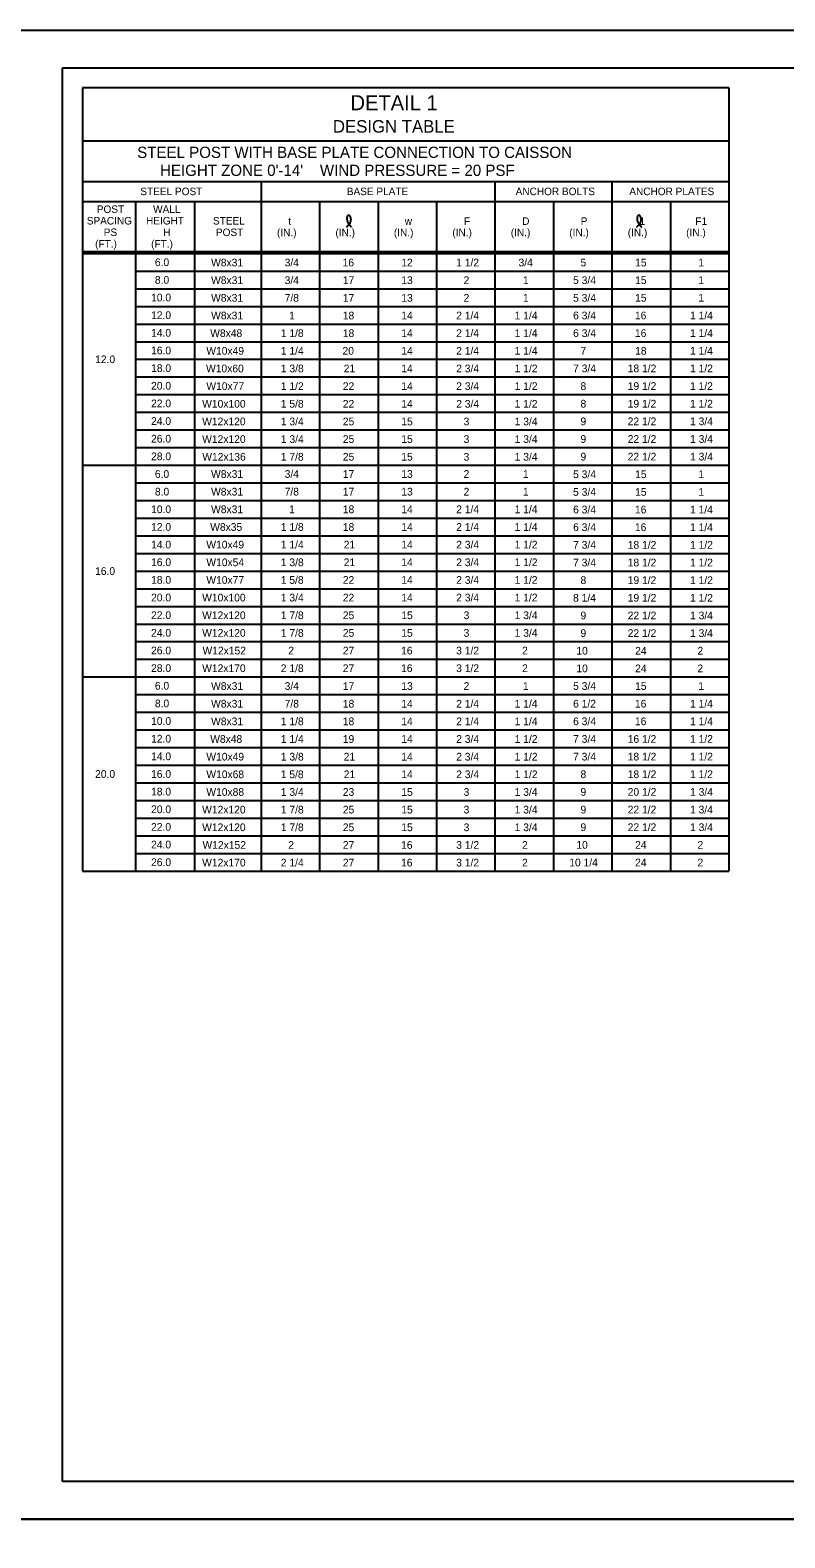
# Model space of a CAD drawing. Extents: x 3475 to 6558, y -3780 to 1166.
# Drawn here: x 4629 to 4931, y -624 to -22 of the extents above; entities that cross this region are included whole.
import ezdxf

# ---------------------------------------------------------------- set-up
doc = ezdxf.new("R2010")
doc.units = 0
for name, color, linetype in [('1', 7, 'Continuous'), ('2', 7, 'Continuous'), ('PLT-BNDY', 7, 'Continuous')]:
    doc.layers.add(name, color=color, linetype=linetype)

msp = doc.modelspace()

# ---------------------------------------------------------------- linework, layer by layer
at = {"layer": '1'}
for p, q in [((4650.33, -45.3), (4650.33, -357.79)), ((4908.34, -45.3), (4650.33, -45.3)), ((4908.34, -45.3), (4908.34, -357.79)), ((4908.34, -66.64), (4650.33, -66.64)), ((4650.33, -82.64), (4908.34, -82.64)), ((4721.67, -82.64), (4721.67, -357.79)), ((4815, -82.64), (4815, -357.79)), ((4861.67, -82.64), (4861.67, -357.79)), ((4650.33, -90.64), (4718.34, -90.64)), ((4650.33, -90.64), (4908.34, -90.64)), ((4671.67, -357.79), (4671.67, -90.64)), ((4695, -90.64), (4695, -357.79)), ((4745, -90.64), (4745, -357.79)), ((4768.34, -90.64), (4768.34, -357.79)), ((4791.67, -90.64), (4791.67, -357.79)), ((4838.34, -90.64), (4838.34, -357.79)), ((4885, -90.64), (4885, -357.79)), ((4650.33, -110.64), (4908.34, -110.64)), ((4650.33, -111.39), (4908.34, -111.39)), ((4671.67, -118.43), (4908.34, -118.43)), ((4671.67, -125.47), (4908.34, -125.47)), ((4671.67, -132.51), (4908.34, -132.51)), ((4671.67, -139.55), (4908.34, -139.55)), ((4671.67, -146.59), (4908.34, -146.59)), ((4671.67, -153.63), (4908.34, -153.63)), ((4671.67, -160.67), (4908.34, -160.67)), ((4671.67, -167.71), (4908.34, -167.71)), ((4671.67, -174.75), (4908.34, -174.75)), ((4671.67, -181.79), (4908.34, -181.79)), ((4671.67, -188.83), (4908.34, -188.83)), ((4650.33, -195.87), (4908.34, -195.87)), ((4650.33, -195.87), (4908.34, -195.87)), ((4671.67, -202.91), (4908.34, -202.91)), ((4671.67, -209.95), (4908.34, -209.95)), ((4671.67, -216.99), (4908.34, -216.99)), ((4671.67, -224.03), (4908.34, -224.03)), ((4671.67, -231.07), (4908.34, -231.07)), ((4671.67, -238.11), (4908.34, -238.11)), ((4671.67, -245.15), (4908.34, -245.15)), ((4671.67, -252.19), (4908.34, -252.19)), ((4671.67, -259.23), (4908.34, -259.23)), ((4671.67, -266.27), (4908.34, -266.27)), ((4671.67, -273.31), (4908.34, -273.31)), ((4650.33, -280.35), (4908.34, -280.35)), ((4671.67, -287.39), (4908.34, -287.39)), ((4671.67, -294.43), (4908.34, -294.43)), ((4671.67, -301.47), (4908.34, -301.47)), ((4671.67, -308.51), (4908.34, -308.51)), ((4671.67, -315.55), (4908.34, -315.55)), ((4671.67, -322.59), (4908.34, -322.59)), ((4671.67, -329.63), (4908.34, -329.63)), ((4671.67, -336.67), (4908.34, -336.67)), ((4671.67, -343.71), (4908.34, -343.71)), ((4671.67, -350.75), (4908.34, -350.75)), ((4650.33, -357.79), (4908.34, -357.79))]:
    msp.add_line(p, q, dxfattribs=at)
for points in [[(4755.73, -100.81), (4755.93, -100.64), (4756.05, -100.51), (4756.26, -100.31), (4756.41, -100.14), (4756.69, -99.94), (4756.89, -99.68), (4757.07, -99.49), (4757.19, -99.26), (4757.3, -99), (4757.37, -98.77), (4757.46, -98.54), (4757.48, -98.35), (4757.52, -98.1), (4757.53, -97.88), (4757.52, -97.63), (4757.47, -97.38), (4757.42, -97.14), (4757.36, -96.91), (4757.27, -96.68), (4757.2, -96.54), (4757.11, -96.44), (4757.01, -96.35), (4756.91, -96.26), (4756.8, -96.2), (4756.72, -96.18), (4756.55, -96.18), (4756.45, -96.2), (4756.31, -96.26), (4756.21, -96.34), (4756.15, -96.42), (4756.09, -96.54), (4756.01, -96.66), (4755.98, -96.8), (4755.94, -96.91), (4755.91, -97.15), (4755.88, -97.32), (4755.91, -97.51), (4755.91, -97.71), (4755.94, -97.98), (4755.97, -98.22), (4756, -98.38), (4756.08, -98.6), (4756.17, -98.83), (4756.27, -99.03), (4756.37, -99.22), (4756.49, -99.45), (4756.68, -99.63), (4756.8, -99.84), (4756.94, -100), (4757.05, -100.18), (4757.19, -100.35), (4757.32, -100.52), (4757.43, -100.63), (4757.54, -100.76), (4757.65, -100.93)], [(4871.53, -100.81), (4871.74, -100.64), (4871.86, -100.51), (4872.07, -100.31), (4872.22, -100.14), (4872.5, -99.94), (4872.7, -99.68), (4872.88, -99.49), (4873, -99.26), (4873.11, -99), (4873.18, -98.77), (4873.27, -98.54), (4873.29, -98.35), (4873.33, -98.1), (4873.34, -97.88), (4873.33, -97.63), (4873.28, -97.38), (4873.23, -97.14), (4873.17, -96.91), (4873.08, -96.68), (4873.01, -96.54), (4872.91, -96.44), (4872.82, -96.35), (4872.72, -96.26), (4872.61, -96.2), (4872.53, -96.18), (4872.36, -96.18), (4872.26, -96.2), (4872.11, -96.26), (4872.02, -96.34), (4871.96, -96.42), (4871.89, -96.54), (4871.82, -96.66), (4871.79, -96.8), (4871.75, -96.91), (4871.71, -97.15), (4871.69, -97.32), (4871.71, -97.51), (4871.71, -97.71), (4871.75, -97.98), (4871.77, -98.22), (4871.81, -98.38), (4871.89, -98.6), (4871.98, -98.83), (4872.08, -99.03), (4872.17, -99.22), (4872.29, -99.45), (4872.49, -99.63), (4872.61, -99.84), (4872.75, -100), (4872.85, -100.18), (4873, -100.35), (4873.13, -100.52), (4873.24, -100.63), (4873.35, -100.76), (4873.46, -100.93)]]:
    msp.add_spline(points, degree=3, dxfattribs=at)
at = {"layer": '2'}
for p, q in [((4642.34, -601.31), (4642.34, -37.31)), ((4642.34, -37.31), (5428.34, -37.31)), ((5428.34, -601.31), (4642.34, -601.31))]:
    msp.add_line(p, q, dxfattribs=at)
at = {"layer": 'PLT-BNDY'}
for points in [[(4602.34, -22.31), (5443.34, -22.31), (5443.34, -616.31), (4602.34, -616.31)], [(4602.34, -616.31), (5443.34, -616.31), (5443.34, -1210.31), (4602.34, -1210.31)]]:
    msp.add_lwpolyline(points, close=True, dxfattribs=at)

# ---------------------------------------------------------------- texts
at = {"layer": '1'}
for s, height, p in [('DETAIL 1', 6, (4757.32, -54.25)), ('DESIGN TABLE', 5.0001, (4750.3, -63.19)), ('STEEL POST WITH BASE PLATE CONNECTION TO CAISSON', 4.5001, (4672.19, -73.3)), ("HEIGHT ZONE 0'-14'    WIND PRESSURE = 20 PSF", 4.5001, (4681.29, -80.47)), ('STEEL POST', 3, (4673.44, -88.14)), ('BASE PLATE', 3, (4755.84, -88.14)), ('ANCHOR BOLTS', 3, (4823.24, -88.14)), ('ANCHOR PLATES', 3, (4868.61, -88.14)), ('POST', 3, (4656.06, -95.24)), ('WALL', 3, (4678.55, -95.24)), ('SPACING', 3, (4652.06, -99.84)), ('PS', 3, (4658.82, -104.44)), ('HEIGHT', 3, (4675.72, -99.84)), ('H', 3, (4682.6, -104.44)), ('STEEL', 3, (4702.44, -99.86)), ('POST', 3, (4703.61, -104.46)), ('(IN.)', 3, (4727.98, -104.5)), ('t', 3, (4732.5, -100)), ('(IN.)', 3, (4751.31, -104.5)), ('(IN.)', 3, (4774.64, -104.5)), ('w', 3, (4778.98, -100)), ('(IN.)', 3, (4797.98, -104.5)), ('F', 3, (4802.59, -100)), ('(IN.)', 3, (4821.31, -104.5)), ('D', 3, (4825.87, -100)), ('(IN.)', 3, (4844.64, -104.5)), ('P', 3, (4849.2, -100)), ('(IN.)', 3, (4867.98, -104.5)), (' 1', 3, (4871.6, -100)), ('(IN.)', 3, (4891.31, -104.5)), ('F1', 3, (4894.94, -100)), ('(FT.)', 3, (4655.39, -109.04)), ('(FT.)', 3, (4677.75, -109.04)), ('6.0', 3.07, (4679.25, -116.44)), ('W8x31', 3.07, (4701.68, -116.55)), ('3/4', 3.07, (4731.05, -116.55)), ('16', 3.07, (4754.18, -116.55)), ('12', 3.07, (4777.6, -116.55)), ('1 1/2', 3.07, (4799.51, -116.55)), ('3/4', 3.07, (4824.39, -116.55)), ('5', 3.07, (4849.13, -116.55)), ('15', 3.07, (4870.93, -116.55)), ('1', 3.07, (4896.15, -116.55)), ('8.0', 3.07, (4679.25, -123.48)), ('W8x31', 3.07, (4701.68, -123.59)), ('3/4', 3.07, (4731.05, -123.59)), ('17', 3.07, (4754.26, -123.59)), ('13', 3.07, (4777.6, -123.59)), ('2', 3.07, (4802.47, -123.59)), ('1', 3.07, (4826.15, -123.59)), ('5 3/4', 3.07, (4846.18, -123.59)), ('15', 3.07, (4870.93, -123.59)), ('1', 3.07, (4896.15, -123.59)), ('10.0', 3.07, (4677.73, -130.52)), ('W8x31', 3.07, (4701.68, -130.64)), ('7/8', 3.07, (4731.04, -130.64)), ('17', 3.07, (4754.26, -130.64)), ('13', 3.07, (4777.6, -130.64)), ('2', 3.07, (4802.47, -130.64)), ('1', 3.07, (4826.15, -130.64)), ('5 3/4', 3.07, (4846.18, -130.63)), ('15', 3.07, (4870.93, -130.63)), ('1', 3.07, (4896.15, -130.63)), ('12.0', 3.07, (4677.73, -137.56)), ('W8x31', 3.07, (4701.68, -137.68)), ('1', 3.07, (4732.82, -137.68)), ('18', 3.07, (4754.26, -137.68)), ('14', 3.07, (4777.6, -137.68)), ('2 1/4', 3.07, (4799.51, -137.68)), ('1 1/4', 3.07, (4822.84, -137.68)), ('6 3/4', 3.07, (4846.18, -137.67)), ('16', 3.07, (4870.85, -137.67)), ('1 1/4', 3.07, (4892.84, -137.67)), ('14.0', 3.07, (4677.73, -144.6)), ('W8x48', 3.07, (4701.33, -144.73)), ('1 1/8', 3.07, (4729.5, -144.73)), ('18', 3.07, (4754.26, -144.73)), ('14', 3.07, (4777.6, -144.73)), ('2 1/4', 3.07, (4799.51, -144.73)), ('1 1/4', 3.07, (4822.84, -144.73)), ('6 3/4', 3.07, (4846.18, -144.71)), ('16', 3.07, (4870.85, -144.71)), ('1 1/4', 3.07, (4892.84, -144.71)), ('16.0', 3.07, (4677.73, -151.64)), ('W10x49', 3.07, (4699.78, -151.77)), ('1 1/4', 3.07, (4729.5, -151.77)), ('20', 3.07, (4754.13, -151.77)), ('14', 3.07, (4777.6, -151.77)), ('2 1/4', 3.07, (4799.51, -151.77)), ('1 1/4', 3.07, (4822.84, -151.77)), ('7', 3.07, (4849.13, -151.75)), ('18', 3.07, (4870.93, -151.75)), ('1 1/4', 3.07, (4892.84, -151.75)), ('12.0', 3.07, (4655.39, -155.16)), ('18.0', 3.07, (4677.73, -158.68)), ('W10x60', 3.07, (4699.66, -158.82)), ('1 3/8', 3.07, (4729.52, -158.82)), ('21', 3.07, (4754.61, -158.82)), ('14', 3.07, (4777.6, -158.82)), ('2 3/4', 3.07, (4799.52, -158.82)), ('1 1/2', 3.07, (4822.84, -158.82)), ('7 3/4', 3.07, (4846.18, -158.79)), ('18 1/2', 3.07, (4867.97, -158.79)), ('1 1/2', 3.07, (4892.84, -158.79)), ('20.0', 3.07, (4677.73, -165.72)), ('W10x77', 3.07, (4699.79, -165.86)), ('1 1/2', 3.07, (4729.5, -165.86)), ('22', 3.07, (4754.26, -165.86)), ('14', 3.07, (4777.6, -165.86)), ('2 3/4', 3.07, (4799.52, -165.86)), ('1 1/2', 3.07, (4822.84, -165.86)), ('8', 3.07, (4849.13, -165.83)), ('19 1/2', 3.07, (4867.97, -165.83)), ('1 1/2', 3.07, (4892.84, -165.83)), ('22.0', 3.07, (4677.73, -172.76)), ('W10x100', 3.07, (4698.12, -172.91)), ('1 5/8', 3.07, (4729.49, -172.91)), ('22', 3.07, (4754.26, -172.91)), ('14', 3.07, (4777.6, -172.91)), ('2 3/4', 3.07, (4799.52, -172.91)), ('1 1/2', 3.07, (4822.84, -172.91)), ('8', 3.07, (4849.13, -172.87)), ('19 1/2', 3.07, (4867.97, -172.87)), ('1 1/2', 3.07, (4892.84, -172.87)), ('24.0', 3.07, (4677.73, -179.8)), ('W12x120', 3.07, (4698.12, -179.95)), ('1 3/4', 3.07, (4729.52, -179.95)), ('25', 3.07, (4754.26, -179.95)), ('15', 3.07, (4777.6, -179.95)), ('3', 3.07, (4802.47, -179.95)), ('1 3/4', 3.07, (4822.85, -179.95)), ('9', 3.07, (4849.12, -179.91)), ('22 1/2', 3.07, (4867.97, -179.91)), ('1 3/4', 3.07, (4892.85, -179.91)), ('26.0', 3.07, (4677.73, -186.84)), ('W12x120', 3.07, (4698.12, -186.99)), ('1 3/4', 3.07, (4729.52, -186.99)), ('25', 3.07, (4754.26, -186.99)), ('15', 3.07, (4777.6, -186.99)), ('3', 3.07, (4802.47, -186.99)), ('1 3/4', 3.07, (4822.85, -186.99)), ('9', 3.07, (4849.12, -186.95)), ('22 1/2', 3.07, (4867.97, -186.95)), ('1 3/4', 3.07, (4892.85, -186.95)), ('28.0', 3.07, (4677.73, -193.88)), ('W12x136', 3.07, (4698.17, -194.04)), ('1 7/8', 3.07, (4729.5, -194.04)), ('25', 3.07, (4754.26, -194.04)), ('15', 3.07, (4777.6, -194.04)), ('3', 3.07, (4802.47, -194.04)), ('1 3/4', 3.07, (4822.85, -194.04)), ('9', 3.07, (4849.12, -193.99)), ('22 1/2', 3.07, (4867.97, -193.99)), ('1 3/4', 3.07, (4892.85, -193.99)), ('6.0', 3.07, (4679.25, -200.92)), ('W8x31', 3.07, (4701.68, -200.92)), ('3/4', 3.07, (4731.05, -200.92)), ('17', 3.07, (4754.26, -200.92)), ('13', 3.07, (4777.6, -200.92)), ('2', 3.07, (4802.47, -200.92)), ('1', 3.07, (4826.15, -200.92)), ('5 3/4', 3.07, (4846.18, -201.03)), ('15', 3.07, (4870.93, -201.03)), ('1', 3.07, (4896.15, -201.03)), ('8.0', 3.07, (4679.25, -207.96)), ('W8x31', 3.07, (4701.68, -207.97)), ('7/8', 3.07, (4731.04, -207.97)), ('17', 3.07, (4754.26, -207.97)), ('13', 3.07, (4777.6, -207.97)), ('2', 3.07, (4802.47, -207.97)), ('1', 3.07, (4826.15, -207.97)), ('5 3/4', 3.07, (4846.18, -208.07)), ('15', 3.07, (4870.93, -208.07)), ('1', 3.07, (4896.15, -208.07)), ('10.0', 3.07, (4677.73, -215)), ('W8x31', 3.07, (4701.68, -215.01)), ('1', 3.07, (4732.82, -215.01)), ('18', 3.07, (4754.26, -215.01)), ('14', 3.07, (4777.6, -215.01)), ('2 1/4', 3.07, (4799.51, -215.01)), ('1 1/4', 3.07, (4822.84, -215.01)), ('6 3/4', 3.07, (4846.18, -215.11)), ('16', 3.07, (4870.85, -215.11)), ('1 1/4', 3.07, (4892.84, -215.11)), ('12.0', 3.07, (4677.73, -222.04)), ('W8x35', 3.07, (4701.33, -222.06)), ('1 1/8', 3.07, (4729.5, -222.06)), ('18', 3.07, (4754.26, -222.06)), ('14', 3.07, (4777.6, -222.06)), ('2 1/4', 3.07, (4799.51, -222.06)), ('1 1/4', 3.07, (4822.84, -222.06)), ('6 3/4', 3.07, (4846.18, -222.15)), ('16', 3.07, (4870.85, -222.15)), ('1 1/4', 3.07, (4892.84, -222.15)), ('14.0', 3.07, (4677.73, -229.08)), ('W10x49', 3.07, (4699.78, -229.1)), ('1 1/4', 3.07, (4729.5, -229.1)), ('21', 3.07, (4754.61, -229.1)), ('14', 3.07, (4777.6, -229.1)), ('2 3/4', 3.07, (4799.52, -229.1)), ('1 1/2', 3.07, (4822.84, -229.1)), ('7 3/4', 3.07, (4846.18, -229.19)), ('18 1/2', 3.07, (4867.97, -229.19)), ('1 1/2', 3.07, (4892.84, -229.19)), ('16.0', 3.07, (4677.73, -236.12)), ('W10x54', 3.07, (4699.79, -236.15)), ('1 3/8', 3.07, (4729.52, -236.15)), ('21', 3.07, (4754.61, -236.15)), ('14', 3.07, (4777.6, -236.15)), ('2 3/4', 3.07, (4799.52, -236.15)), ('1 1/2', 3.07, (4822.84, -236.15)), ('7 3/4', 3.07, (4846.18, -236.23)), ('18 1/2', 3.07, (4867.97, -236.23)), ('1 1/2', 3.07, (4892.84, -236.23)), ('16.0', 3.07, (4655.39, -239.64)), ('18.0', 3.07, (4677.73, -243.16)), ('W10x77', 3.07, (4699.79, -243.19)), ('1 5/8', 3.07, (4729.49, -243.19)), ('22', 3.07, (4754.26, -243.19)), ('14', 3.07, (4777.6, -243.19)), ('2 3/4', 3.07, (4799.52, -243.19)), ('1 1/2', 3.07, (4822.84, -243.19)), ('8', 3.07, (4849.13, -243.27)), ('19 1/2', 3.07, (4867.97, -243.27)), ('1 1/2', 3.07, (4892.84, -243.27)), ('20.0', 3.07, (4677.73, -250.2)), ('W10x100', 3.07, (4698.12, -250.23)), ('1 3/4', 3.07, (4729.52, -250.23)), ('22', 3.07, (4754.26, -250.23)), ('14', 3.07, (4777.6, -250.23)), ('2 3/4', 3.07, (4799.52, -250.23)), ('1 1/2', 3.07, (4822.84, -250.23)), ('8 1/4', 3.07, (4846.17, -250.31)), ('19 1/2', 3.07, (4867.97, -250.31)), ('1 1/2', 3.07, (4892.84, -250.31)), ('22.0', 3.07, (4677.73, -257.24)), ('W12x120', 3.07, (4698.12, -257.28)), ('1 7/8', 3.07, (4729.5, -257.28)), ('25', 3.07, (4754.26, -257.28)), ('15', 3.07, (4777.6, -257.28)), ('3', 3.07, (4802.47, -257.28)), ('1 3/4', 3.07, (4822.85, -257.28)), ('9', 3.07, (4849.12, -257.35)), ('22 1/2', 3.07, (4867.97, -257.35)), ('1 3/4', 3.07, (4892.85, -257.35)), ('24.0', 3.07, (4677.73, -264.28)), ('W12x120', 3.07, (4698.12, -264.32)), ('1 7/8', 3.07, (4729.5, -264.32)), ('25', 3.07, (4754.26, -264.32)), ('15', 3.07, (4777.6, -264.32)), ('3', 3.07, (4802.47, -264.32)), ('1 3/4', 3.07, (4822.85, -264.32)), ('9', 3.07, (4849.12, -264.39)), ('22 1/2', 3.07, (4867.97, -264.39)), ('1 3/4', 3.07, (4892.85, -264.39)), ('26.0', 3.07, (4677.73, -271.32)), ('W12x152', 3.07, (4698.26, -271.37)), ('2', 3.07, (4732.47, -271.37)), ('27', 3.07, (4754.26, -271.37)), ('16', 3.07, (4777.51, -271.37)), ('3 1/2', 3.07, (4799.51, -271.37)), ('2', 3.07, (4825.8, -271.37)), ('10', 3.07, (4847.47, -271.43)), ('24', 3.07, (4870.93, -271.43)), ('2', 3.07, (4895.8, -271.43)), ('28.0', 3.07, (4677.73, -278.36)), ('W12x170', 3.07, (4698.12, -278.41)), ('2 1/8', 3.07, (4729.5, -278.41)), ('27', 3.07, (4754.26, -278.41)), ('16', 3.07, (4777.51, -278.41)), ('3 1/2', 3.07, (4799.51, -278.41)), ('2', 3.07, (4825.8, -278.41)), ('10', 3.07, (4847.47, -278.47)), ('24', 3.07, (4870.93, -278.47)), ('2', 3.07, (4895.8, -278.47)), ('6.0', 3.07, (4679.25, -285.4)), ('W8x31', 3.07, (4701.68, -285.51)), ('3/4', 3.07, (4731.05, -285.51)), ('17', 3.07, (4754.26, -285.51)), ('13', 3.07, (4777.6, -285.51)), ('2', 3.07, (4802.47, -285.51)), ('1', 3.07, (4826.15, -285.51)), ('5 3/4', 3.07, (4846.18, -285.51)), ('15', 3.07, (4870.93, -285.51)), ('1', 3.07, (4896.15, -285.51)), ('8.0', 3.07, (4679.25, -292.44)), ('W8x31', 3.07, (4701.68, -292.56)), ('7/8', 3.07, (4731.04, -292.56)), ('18', 3.07, (4754.26, -292.56)), ('14', 3.07, (4777.6, -292.56)), ('2 1/4', 3.07, (4799.51, -292.56)), ('1 1/4', 3.07, (4822.84, -292.56)), ('6 1/2', 3.07, (4846.17, -292.55)), ('16', 3.07, (4870.85, -292.55)), ('1 1/4', 3.07, (4892.84, -292.55)), ('10.0', 3.07, (4677.73, -299.48)), ('W8x31', 3.07, (4701.68, -299.6)), ('1 1/8', 3.07, (4729.5, -299.6)), ('18', 3.07, (4754.26, -299.6)), ('14', 3.07, (4777.6, -299.6)), ('2 1/4', 3.07, (4799.51, -299.6)), ('1 1/4', 3.07, (4822.84, -299.6)), ('6 3/4', 3.07, (4846.18, -299.59)), ('16', 3.07, (4870.85, -299.59)), ('1 1/4', 3.07, (4892.84, -299.59)), ('12.0', 3.07, (4677.73, -306.52)), ('W8x48', 3.07, (4701.33, -306.64)), ('1 1/4', 3.07, (4729.5, -306.64)), ('19', 3.07, (4754.25, -306.64)), ('14', 3.07, (4777.6, -306.64)), ('2 3/4', 3.07, (4799.52, -306.64)), ('1 1/2', 3.07, (4822.84, -306.64)), ('7 3/4', 3.07, (4846.18, -306.63)), ('16 1/2', 3.07, (4867.97, -306.63)), ('1 1/2', 3.07, (4892.84, -306.63)), ('14.0', 3.07, (4677.73, -313.56)), ('W10x49', 3.07, (4699.78, -313.69)), ('1 3/8', 3.07, (4729.52, -313.69)), ('21', 3.07, (4754.61, -313.69)), ('14', 3.07, (4777.6, -313.69)), ('2 3/4', 3.07, (4799.52, -313.69)), ('1 1/2', 3.07, (4822.84, -313.69)), ('7 3/4', 3.07, (4846.18, -313.67)), ('18 1/2', 3.07, (4867.97, -313.67)), ('1 1/2', 3.07, (4892.84, -313.67)), ('20.0', 3.07, (4655.39, -320.6)), ('16.0', 3.07, (4677.73, -320.6)), ('W10x68', 3.07, (4699.79, -320.73)), ('1 5/8', 3.07, (4729.49, -320.73)), ('21', 3.07, (4754.61, -320.73)), ('14', 3.07, (4777.6, -320.73)), ('2 3/4', 3.07, (4799.52, -320.73)), ('1 1/2', 3.07, (4822.84, -320.73)), ('8', 3.07, (4849.13, -320.71)), ('18 1/2', 3.07, (4867.97, -320.71)), ('1 1/2', 3.07, (4892.84, -320.71)), ('18.0', 3.07, (4677.73, -327.64)), ('W10x88', 3.07, (4699.79, -327.78)), ('1 3/4', 3.07, (4729.52, -327.78)), ('23', 3.07, (4754.26, -327.78)), ('15', 3.07, (4777.6, -327.78)), ('3', 3.07, (4802.47, -327.78)), ('1 3/4', 3.07, (4822.85, -327.78)), ('9', 3.07, (4849.12, -327.75)), ('20 1/2', 3.07, (4867.97, -327.75)), ('1 3/4', 3.07, (4892.85, -327.75)), ('20.0', 3.07, (4677.73, -334.68)), ('W12x120', 3.07, (4698.12, -334.82)), ('1 7/8', 3.07, (4729.5, -334.82)), ('25', 3.07, (4754.26, -334.82)), ('15', 3.07, (4777.6, -334.82)), ('3', 3.07, (4802.47, -334.82)), ('1 3/4', 3.07, (4822.85, -334.82)), ('9', 3.07, (4849.12, -334.79)), ('22 1/2', 3.07, (4867.97, -334.79)), ('1 3/4', 3.07, (4892.85, -334.79)), ('22.0', 3.07, (4677.73, -341.72)), ('W12x120', 3.07, (4698.12, -341.87)), ('1 7/8', 3.07, (4729.5, -341.87)), ('25', 3.07, (4754.26, -341.87)), ('15', 3.07, (4777.6, -341.87)), ('3', 3.07, (4802.47, -341.87)), ('1 3/4', 3.07, (4822.85, -341.87)), ('9', 3.07, (4849.12, -341.83)), ('22 1/2', 3.07, (4867.97, -341.83)), ('1 3/4', 3.07, (4892.85, -341.83)), ('24.0', 3.07, (4677.73, -348.76)), ('W12x152', 3.07, (4698.26, -348.91)), ('2', 3.07, (4732.47, -348.91)), ('27', 3.07, (4754.26, -348.91)), ('16', 3.07, (4777.51, -348.91)), ('3 1/2', 3.07, (4799.51, -348.91)), ('2', 3.07, (4825.8, -348.91)), ('10', 3.07, (4847.47, -348.87)), ('24', 3.07, (4870.93, -348.87)), ('2', 3.07, (4895.8, -348.87)), ('26.0', 3.07, (4677.73, -355.8)), ('W12x170', 3.07, (4698.12, -355.96)), ('2 1/4', 3.07, (4729.5, -355.96)), ('27', 3.07, (4754.26, -355.96)), ('16', 3.07, (4777.51, -355.96)), ('3 1/2', 3.07, (4799.51, -355.96)), ('2', 3.07, (4825.8, -355.96)), ('10 1/4', 3.07, (4844.64, -355.91)), ('24', 3.07, (4870.93, -355.91)), ('2', 3.07, (4895.8, -355.91))]:
    msp.add_text(s, height=height, dxfattribs=at).set_placement(p)

doc.saveas('drawing.dxf')
